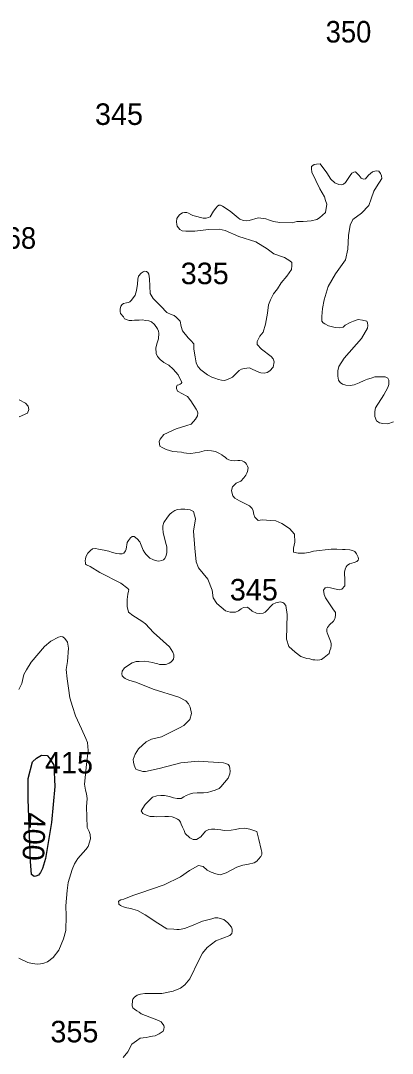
# Model space of a CAD drawing. Extents: x 445.4 to 500, y 8728.7 to 8784.
# Drawn here: x 480.04 to 482.81, y 8760.19 to 8767.86 of the extents above; entities that cross this region are included whole.
import ezdxf
from ezdxf.enums import TextEntityAlignment as Align

# ---------------------------------------------------------------- set-up
doc = ezdxf.new("R2010")
doc.units = 0
doc.header["$LTSCALE"] = 0.064
doc.layers.add('1', color=7, linetype='Continuous', lineweight=25)
doc.layers.add('2', color=7, linetype='Continuous', lineweight=13)
doc.layers.add('21', color=7, linetype='Continuous')
doc.layers.add('61', color=7, linetype='Continuous')

msp = doc.modelspace()

# ---------------------------------------------------------------- linework, layer by layer
at = {"layer": '1'}
msp.add_lwpolyline([(480.2984, 8762.1697), (480.2725, 8761.9025), (480.2283, 8761.6326), (480.2049, 8761.5599), (480.1919, 8761.5288), (480.1763, 8761.5106), (480.1555, 8761.5029), (480.1425, 8761.5003), (480.1243, 8761.5158), (480.1166, 8761.6118), (480.0984, 8762.0737), (480.0984, 8762.2294), (480.1321, 8762.3514), (480.1607, 8762.3799), (480.1971, 8762.4007), (480.2413, 8762.3981), (480.2569, 8762.3799), (480.2906, 8762.328)], close=True, dxfattribs=at)
at = {"layer": '2'}
for points in [[(481.7651, 8765.2695), (481.8151, 8765.2472), (481.8292, 8765.2417), (481.8537, 8765.2406), (481.8748, 8765.245), (481.8959, 8765.2561), (481.92, 8765.2845), (481.9269, 8765.3238), (481.9214, 8765.3454), (481.9055, 8765.3625), (481.8328, 8765.418), (481.801, 8765.4537), (481.8023, 8765.4748), (481.8222, 8765.5158), (481.846, 8765.5449), (481.8645, 8765.603), (481.8777, 8765.6863), (481.8859, 8765.7481), (481.9017, 8765.7837), (481.9229, 8765.8287), (481.952, 8765.8656), (481.9811, 8765.9106), (482.0221, 8765.9595), (482.0565, 8766.011), (482.0591, 8766.0387), (482.0591, 8766.0612), (482.0446, 8766.0744), (482.0036, 8766.0982), (481.9243, 8766.1268), (481.8753, 8766.1625), (481.792, 8766.2153), (481.6644, 8766.2539), (481.5625, 8766.2988), (481.5202, 8766.3093), (481.4395, 8766.3067), (481.3376, 8766.2948), (481.2702, 8766.2948), (481.2437, 8766.2961), (481.2278, 8766.308), (481.2067, 8766.3318), (481.204, 8766.3437), (481.2014, 8766.3635), (481.2053, 8766.3886), (481.2146, 8766.4045), (481.2252, 8766.4164), (481.2331, 8766.423), (481.2463, 8766.4309), (481.2609, 8766.4336), (481.2781, 8766.4336), (481.29, 8766.4296), (481.3085, 8766.419), (481.3244, 8766.4111), (481.3522, 8766.4032), (481.3813, 8766.3952), (481.3998, 8766.3913), (481.4223, 8766.3913), (481.4408, 8766.3966), (481.4527, 8766.4018), (481.4765, 8766.4428), (481.495, 8766.4653), (481.5056, 8766.4798), (481.5175, 8766.489), (481.5281, 8766.489), (481.544, 8766.4811), (481.6009, 8766.4441), (481.6604, 8766.3926), (481.6723, 8766.3847), (481.7001, 8766.3728), (481.7226, 8766.3715), (481.7411, 8766.3741), (481.8099, 8766.3926), (481.8649, 8766.3862), (481.8934, 8766.3774), (481.9241, 8766.3664), (481.9703, 8766.3598), (482.0625, 8766.3576), (482.0954, 8766.3664), (482.1437, 8766.3664), (482.203, 8766.3708), (482.2447, 8766.3818), (482.2645, 8766.3927), (482.3084, 8766.4344), (482.3184, 8766.4946), (482.3096, 8766.5232), (482.303, 8766.5495), (482.2679, 8766.6087), (482.2086, 8766.7337), (482.2064, 8766.7579), (482.2064, 8766.7754), (482.2064, 8766.7754), (482.2262, 8766.7908), (482.2438, 8766.7929), (482.2701, 8766.7951), (482.2701, 8766.7951), (482.3206, 8766.7293), (482.3492, 8766.6811), (482.3799, 8766.6526), (482.4084, 8766.6416), (482.4282, 8766.6394), (482.4436, 8766.6438), (482.459, 8766.657)], [(482.459, 8766.657), (482.4919, 8766.7074), (482.5051, 8766.725), (482.5204, 8766.7337), (482.5336, 8766.7359), (482.5336, 8766.7359), (482.56, 8766.7074), (482.5753, 8766.6877), (482.5929, 8766.6811), (482.6061, 8766.6833), (482.628, 8766.7118), (482.628, 8766.7118), (482.6588, 8766.7359), (482.6588, 8766.7359), (482.6851, 8766.7425), (482.7049, 8766.7403), (482.7181, 8766.7228), (482.7247, 8766.7052), (482.729, 8766.6855), (482.6895, 8766.6241), (482.6676, 8766.5912), (482.65, 8766.5341), (482.6324, 8766.4859), (482.5775, 8766.4288), (482.5139, 8766.3806), (482.4919, 8766.3397), (482.4809, 8766.2629), (482.4765, 8766.1598), (482.4589, 8766.0809), (482.3843, 8765.9778), (482.3294, 8765.8835), (482.3007, 8765.7856), (482.2875, 8765.7198), (482.2831, 8765.6605), (482.2823, 8765.627), (482.2928, 8765.6144), (482.3054, 8765.606), (482.3306, 8765.5913), (482.3811, 8765.5787), (482.4126, 8765.5766), (482.4399, 8765.5808), (482.4567, 8765.5955), (482.4925, 8765.6165), (482.5177, 8765.627), (482.5534, 8765.6375), (482.5849, 8765.6333), (482.6165, 8765.627), (482.6228, 8765.6144), (482.6249, 8765.5934), (482.6207, 8765.5745), (482.5765, 8765.4969), (482.4483, 8765.352), (482.4084, 8765.2896), (482.4021, 8765.2581), (482.4021, 8765.2183), (482.4063, 8765.1868), (482.4189, 8765.17), (482.4357, 8765.1574), (482.461, 8765.1511), (482.4925, 8765.1469), (482.5219, 8765.1532), (482.5597, 8765.1679), (482.5976, 8765.1847), (482.6207, 8765.1952), (482.648, 8765.2036), (482.6753, 8765.212), (482.7027, 8765.212), (482.7258, 8765.212), (482.7531, 8765.212), (482.772, 8765.2036), (482.7804, 8765.1889), (482.7804, 8765.1553), (482.772, 8765.1322), (482.7426, 8765.0797), (482.6816, 8764.981), (482.6774, 8764.9537), (482.6753, 8764.918), (482.6879, 8764.8866), (482.7111, 8764.8719), (482.7363, 8764.8656), (482.7741, 8764.8635), (482.8141, 8764.8782)], [(481.0794, 8764.7501), (481.1075, 8764.7829), (481.199, 8764.825), (481.2788, 8764.8508), (481.3108, 8764.8619), (481.344, 8764.8974), (481.357, 8764.9235), (481.3594, 8764.9424), (481.357, 8764.9554), (481.3475, 8764.9732), (481.3084, 8765.0335), (481.2835, 8765.0667), (481.2361, 8765.0915), (481.2184, 8765.0998), (481.2089, 8765.1069), (481.2018, 8765.1247), (481.203, 8765.1389), (481.2077, 8765.1495), (481.2196, 8765.1542), (481.229, 8765.1578), (481.2373, 8765.1625), (481.2421, 8765.1696), (481.2145, 8765.228), (481.1781, 8765.2705), (481.1448, 8765.2986), (481.1081, 8765.3186), (481.0792, 8765.3409), (481.0603, 8765.3631), (481.0514, 8765.3864), (481.047, 8765.4275), (481.0581, 8765.4642), (481.0683, 8765.496), (481.0694, 8765.5371), (481.0683, 8765.5516), (481.0605, 8765.5693), (481.0372, 8765.6016), (481.0161, 8765.6205), (480.9949, 8765.6293), (480.9716, 8765.6316), (480.9482, 8765.6349), (480.9237, 8765.6338), (480.8904, 8765.6327), (480.8692, 8765.6316), (480.8503, 8765.6305), (480.8155, 8765.6443), (480.8066, 8765.6576), (480.7854, 8765.6821), (480.7832, 8765.6976), (480.7832, 8765.7154), (480.7876, 8765.7365), (480.7988, 8765.7487), (480.8088, 8765.7576), (480.8299, 8765.7632), (480.8444, 8765.7654), (480.8544, 8765.7709), (480.8655, 8765.7787), (480.8822, 8765.8009), (480.8933, 8765.8198), (480.9055, 8765.8543), (480.9111, 8765.902), (480.9147, 8765.9382), (480.9203, 8765.9604), (480.9392, 8765.9826), (480.9537, 8765.9938), (480.9648, 8765.9971), (480.9792, 8765.996), (480.9892, 8765.9882), (480.997, 8765.976), (481.0004, 8765.9404), (481.007, 8765.8304), (481.0282, 8765.7941), (481.0849, 8765.7363), (481.1305, 8765.6908), (481.1628, 8765.6763), (481.1839, 8765.6674), (481.1995, 8765.6552), (481.2284, 8765.6252), (481.2362, 8765.5875), (481.2473, 8765.5541), (481.2876, 8765.5023), (481.3077, 8765.4823), (481.3299, 8765.4579), (481.3299, 8765.4179), (481.341, 8765.3612), (481.3491, 8765.3161), (481.3602, 8765.2884), (481.3825, 8765.265), (481.4314, 8765.2261), (481.4648, 8765.2095), (481.487, 8765.2017), (481.5137, 8765.1917), (481.536, 8765.1884), (481.5582, 8765.1861), (481.5816, 8765.1917), (481.6171, 8765.2095), (481.6683, 8765.2595), (481.6839, 8765.2684), (481.7039, 8765.275), (481.725, 8765.2772), (481.7439, 8765.2784), (481.7651, 8765.2695)], [(480.0328, 8764.9162), (480.0929, 8764.9434), (480.1038, 8764.9707), (480.0983, 8764.9952), (480.0792, 8765.017), (480.0328, 8765.0416)], [(482.3641, 8763.4885), (482.3248, 8763.5475), (482.3092, 8763.5713), (482.3041, 8763.5837), (482.2999, 8763.5961), (482.2941, 8763.6286), (482.3079, 8763.6448), (482.3241, 8763.6494), (482.3472, 8763.6448), (482.3772, 8763.6379), (482.4142, 8763.6309), (482.4142, 8763.6309), (482.4304, 8763.6355), (482.4535, 8763.6586), (482.4528, 8763.699), (482.45, 8763.7613), (482.4555, 8763.7834), (482.4639, 8763.8001), (482.4708, 8763.8097), (482.4888, 8763.8222), (482.5041, 8763.8277), (482.5221, 8763.8333), (482.5415, 8763.8402), (482.5526, 8763.8513), (482.554, 8763.8596), (482.5526, 8763.872), (482.5484, 8763.8831), (482.5401, 8763.8983), (482.5276, 8763.915), (482.5096, 8763.9233), (482.4916, 8763.926), (482.4569, 8763.9288), (482.4348, 8763.9302), (482.3946, 8763.933), (482.3516, 8763.933), (482.2196, 8763.9173), (482.1947, 8763.909), (482.1545, 8763.9035), (482.1295, 8763.9021), (482.1074, 8763.9021), (482.0721, 8763.9086), (482.0721, 8763.9391), (482.0823, 8763.983), (482.0789, 8764.0439), (482.0416, 8764.0845), (481.9841, 8764.1217), (481.94, 8764.142), (481.9028, 8764.1454), (481.8384, 8764.1488), (481.808, 8764.1454), (481.808, 8764.1454), (481.7843, 8764.1691), (481.7775, 8764.1894), (481.7707, 8764.2165), (481.7639, 8764.2334), (481.7436, 8764.2537), (481.6691, 8764.2909), (481.6352, 8764.3112), (481.6217, 8764.3281), (481.6149, 8764.345), (481.6115, 8764.3687), (481.6183, 8764.3958), (481.6454, 8764.4228), (481.6802, 8764.4362), (481.7026, 8764.462), (481.7161, 8764.4811), (481.7239, 8764.4957), (481.7295, 8764.5102), (481.734, 8764.5371), (481.7295, 8764.5495), (481.7217, 8764.5629), (481.7138, 8764.573), (481.7037, 8764.582), (481.6903, 8764.5876), (481.6723, 8764.591), (481.6588, 8764.5898), (481.6319, 8764.5887), (481.6094, 8764.591), (481.5904, 8764.5954), (481.5758, 8764.6044), (481.5645, 8764.6156), (481.5511, 8764.6235), (481.5376, 8764.6336), (481.5208, 8764.6425), (481.5062, 8764.6504), (481.4916, 8764.6571), (481.4613, 8764.6638), (481.4287, 8764.6649), (481.4074, 8764.6616), (481.3726, 8764.6537), (481.3401, 8764.6481), (481.3075, 8764.6425), (481.275, 8764.6448), (481.2559, 8764.6481), (481.2379, 8764.6537), (481.1755, 8764.6587), (481.1239, 8764.6727), (481.0958, 8764.6868), (481.077, 8764.6962), (481.0723, 8764.7313), (481.0794, 8764.7501)], [(480.8111, 8763.9025), (480.8239, 8763.9201), (480.8286, 8763.9328), (480.835, 8763.9806), (480.8446, 8763.9965), (480.8589, 8764.0156), (480.8717, 8764.0267), (480.8876, 8764.0267), (480.8876, 8764.0267), (480.9099, 8764.0092), (480.9291, 8763.9869), (480.953, 8763.9248), (480.9673, 8763.9041), (480.9769, 8763.893), (480.9769, 8763.893), (481.004, 8763.8643), (481.0247, 8763.8548), (481.0422, 8763.8468), (481.055, 8763.8452), (481.0693, 8763.842), (481.0932, 8763.8468), (481.106, 8763.8532), (481.114, 8763.8627), (481.1251, 8763.885), (481.1299, 8763.9073), (481.1299, 8763.9503), (481.1203, 8763.9853), (481.1037, 8764.056), (481.099, 8764.0863), (481.099, 8764.1054), (481.1069, 8764.1293), (481.134, 8764.1707), (481.1532, 8764.1914), (481.1659, 8764.2041), (481.1898, 8764.22), (481.2089, 8764.228), (481.2328, 8764.2296), (481.2647, 8764.2296), (481.3046, 8764.2248), (481.3285, 8764.2121), (481.3428, 8764.1579), (481.3286, 8764.0647), (481.3381, 8763.939), (481.3477, 8763.8387), (481.3652, 8763.7925), (481.4338, 8763.7097), (481.4673, 8763.6285), (481.4736, 8763.5696), (481.5028, 8763.5286), (481.565, 8763.4745), (481.6016, 8763.465), (481.6415, 8763.465), (481.6638, 8763.4745), (481.6829, 8763.4888), (481.7005, 8763.4984), (481.726, 8763.5), (481.7403, 8763.4936), (481.7642, 8763.4713), (481.7961, 8763.457), (481.8216, 8763.4538), (481.8455, 8763.457), (481.8614, 8763.465), (481.9188, 8763.5239), (481.9396, 8763.5334), (481.9523, 8763.5366), (481.973, 8763.5414), (481.9922, 8763.5366), (482.0001, 8763.5302), (482.0145, 8763.5127), (482.0246, 8763.4464), (482.019, 8763.2642), (482.0359, 8763.2082), (482.0836, 8763.1662), (482.1256, 8763.1353), (482.1712, 8763.1204), (482.1919, 8763.1162), (482.2147, 8763.111), (482.2313, 8763.109), (482.2499, 8763.1069), (482.2665, 8763.109), (482.2799, 8763.1131), (482.3007, 8763.1266), (482.3359, 8763.1566), (482.3421, 8763.1793), (482.3483, 8763.1969), (482.3504, 8763.2155), (482.3504, 8763.2311), (482.3462, 8763.2497), (482.3265, 8763.2983), (482.3224, 8763.3107), (482.3193, 8763.32), (482.3183, 8763.3304), (482.3193, 8763.3397), (482.3234, 8763.349), (482.339, 8763.3707), (482.3683, 8763.3964), (482.3786, 8763.414), (482.3817, 8763.4254), (482.3849, 8763.4419), (482.3828, 8763.4626), (482.3641, 8763.4885)], [(481.4657, 8762.1341), (481.4887, 8762.1417), (481.5193, 8762.1545), (481.532, 8762.1672), (481.587, 8762.2301), (481.5982, 8762.262), (481.5998, 8762.2826), (481.5982, 8762.3033), (481.595, 8762.3209), (481.5854, 8762.332), (481.5679, 8762.34), (481.5504, 8762.3447), (481.3623, 8762.3575), (481.2332, 8762.3447), (481.0722, 8762.3033), (480.9723, 8762.281), (480.9516, 8762.281), (480.9118, 8762.2921), (480.899, 8762.2985), (480.891, 8762.316), (480.8878, 8762.3272), (480.8831, 8762.3495), (480.8799, 8762.3702), (480.8942, 8762.41), (480.9181, 8762.4482), (480.9771, 8762.5007), (481.017, 8762.5198), (481.0903, 8762.5389), (481.2242, 8762.6042), (481.2561, 8762.6217), (481.3011, 8762.6658), (481.3123, 8762.712), (481.3043, 8762.7581), (481.2916, 8762.7836), (481.2709, 8762.8043), (481.2183, 8762.8314), (481.0286, 8762.8919), (480.8995, 8762.9428), (480.8548, 8762.9556), (480.8341, 8762.9635), (480.8198, 8762.9715), (480.8102, 8762.9794), (480.8102, 8762.9794), (480.799, 8762.9922), (480.7943, 8763.0049), (480.7974, 8763.0256), (480.815, 8763.0495), (480.8724, 8763.0877), (480.9011, 8763.0968), (480.9234, 8763.0983), (480.9648, 8763.0999), (480.9967, 8763.0952), (481.0222, 8763.0904), (481.0397, 8763.0856), (481.0525, 8763.0824), (481.0636, 8763.0792), (481.0748, 8763.0761), (481.0955, 8763.0745), (481.1051, 8763.0745), (481.1194, 8763.0761), (481.1306, 8763.0777), (481.1481, 8763.0856), (481.1593, 8763.0936), (481.1688, 8763.1015), (481.1784, 8763.1143), (481.1832, 8763.1318), (481.1832, 8763.1461), (481.1736, 8763.1668), (481.1497, 8763.2066), (481.0318, 8763.3117), (480.9712, 8763.3776), (480.9441, 8763.3967), (480.8771, 8763.4381), (480.8452, 8763.4652), (480.8341, 8763.5066), (480.8341, 8763.5591), (480.8389, 8763.5974), (480.8452, 8763.6212), (480.8468, 8763.6292), (480.8405, 8763.6403), (480.7879, 8763.6786), (480.6316, 8763.7582), (480.5593, 8763.8038), (480.5337, 8763.815), (480.5258, 8763.8213), (480.5242, 8763.8325), (480.5226, 8763.842), (480.5258, 8763.8627), (480.5306, 8763.8803), (480.5417, 8763.9025), (480.5624, 8763.9217), (480.5784, 8763.9344), (480.5991, 8763.9376), (480.623, 8763.9328), (480.6645, 8763.9248), (480.6995, 8763.9169), (480.7266, 8763.9073), (480.7553, 8763.901), (480.7792, 8763.8962), (480.7983, 8763.8978), (480.8111, 8763.9025)], [(480.0304, 8760.8941), (480.0976, 8760.8623), (480.1278, 8760.8526), (480.1677, 8760.849), (480.1919, 8760.8514), (480.2148, 8760.855), (480.2426, 8760.8671), (480.2849, 8760.8972), (480.3271, 8760.9527), (480.361, 8761.036), (480.378, 8761.0985), (480.3816, 8761.2083), (480.3792, 8761.2831), (480.3888, 8761.3965), (480.3973, 8761.4565), (480.4251, 8761.5518), (480.4444, 8761.594), (480.4673, 8761.6326), (480.5289, 8761.7014), (480.5448, 8761.724), (480.5617, 8761.7807), (480.5593, 8761.8133), (480.5533, 8761.8338), (480.5388, 8761.8639), (480.5364, 8761.9424), (480.5339, 8762.0184), (480.5388, 8762.0799), (480.5339, 8762.1132), (480.5242, 8762.1409), (480.5182, 8762.1856), (480.5327, 8762.3328), (480.5447, 8762.4373), (480.5399, 8762.4952), (480.5278, 8762.5254), (480.4964, 8762.5978), (480.4517, 8762.6943), (480.4284, 8762.7627), (480.4091, 8762.8278), (480.3983, 8762.9002), (480.3898, 8762.9678), (480.3813, 8763.0373), (480.391, 8763.0964), (480.3982, 8763.1977), (480.3922, 8763.24), (480.3705, 8763.2677), (480.356, 8763.2798), (480.3427, 8763.2822), (480.3246, 8763.2774), (480.2666, 8763.2484), (480.2207, 8763.2086), (480.1216, 8763.0916), (480.0878, 8763.0348), (480.0667, 8763.0005), (480.051, 8762.9329), (480.0293, 8762.8895)], [(481.4642, 8761.1863), (481.3961, 8761.1685), (481.3135, 8761.1339), (481.261, 8761.1149), (481.2364, 8761.1093), (481.2219, 8761.1071), (481.204, 8761.106), (481.1817, 8761.1082), (481.1308, 8761.1119), (481.0626, 8761.1532), (480.9688, 8761.2156), (480.913, 8761.248), (480.8783, 8761.258), (480.8627, 8761.2625), (480.8325, 8761.2681), (480.808, 8761.2737), (480.7957, 8761.2803), (480.7845, 8761.2848), (480.7733, 8761.2937), (480.7722, 8761.3027), (480.7711, 8761.3138), (480.7756, 8761.3205), (480.7879, 8761.3272), (480.8102, 8761.3328), (480.8783, 8761.3596), (480.9286, 8761.3752), (481.1097, 8761.4374), (481.2326, 8761.4988), (481.2985, 8761.5445), (481.3649, 8761.5806), (481.4002, 8761.5735), (481.4308, 8761.5476), (481.4591, 8761.5335), (481.4945, 8761.5194), (481.5275, 8761.5123), (481.5699, 8761.5264), (481.65, 8761.5688), (481.6948, 8761.5853), (481.7372, 8761.5924), (481.7796, 8761.6018), (481.7985, 8761.6135), (481.8103, 8761.63), (481.8293, 8761.6499), (481.8362, 8761.6625), (481.835, 8761.6797), (481.8304, 8761.7003), (481.8144, 8761.776), (481.7994, 8761.8345), (481.7466, 8761.8506), (481.7064, 8761.8586), (481.6731, 8761.8575), (481.6398, 8761.8494), (481.6077, 8761.8437), (481.556, 8761.8426), (481.5308, 8761.846), (481.5055, 8761.8494), (481.486, 8761.8529), (481.4619, 8761.8529), (481.4424, 8761.8494), (481.4171, 8761.8357), (481.3827, 8761.7944), (481.3507, 8761.7762), (481.3392, 8761.775), (481.3254, 8761.775), (481.3002, 8761.7865), (481.2669, 8761.8186), (481.2577, 8761.8427), (481.2462, 8761.8656), (481.237, 8761.8886), (481.2313, 8761.9035), (481.2221, 8761.9184), (481.2095, 8761.9264), (481.1888, 8761.9356), (481.1704, 8761.9425), (481.1429, 8761.9459), (481.1153, 8761.9471), (481.0522, 8761.9436), (481.035, 8761.9448), (481.0051, 8761.9448), (480.9833, 8761.954), (480.9509, 8761.9686), (480.9509, 8761.9686), (480.9381, 8761.989), (480.9381, 8761.989), (480.9687, 8762.0348), (481.0222, 8762.0883), (481.0554, 8762.0984), (481.0859, 8762.101), (481.1114, 8762.101), (481.1497, 8762.0934), (481.1803, 8762.0857), (481.2057, 8762.0806), (481.2363, 8762.0806), (481.2567, 8762.0908), (481.2746, 8762.101), (481.2975, 8762.1112), (481.323, 8762.1188), (481.3561, 8762.1214), (481.402, 8762.1214), (481.4326, 8762.1239), (481.4657, 8762.1341)], [(480.8043, 8760.1565), (480.8389, 8760.1966), (480.8702, 8760.2547), (480.9048, 8760.2803), (480.9328, 8760.2982), (480.9752, 8760.3037), (480.9975, 8760.3093), (481.0232, 8760.3127), (481.0444, 8760.316), (481.0724, 8760.3305), (481.1029, 8760.3512), (481.1085, 8760.3646), (481.1096, 8760.3802), (481.1073, 8760.3925), (481.0872, 8760.4193), (481.0671, 8760.4305), (480.9398, 8760.4807), (480.9242, 8760.4918), (480.9063, 8760.503), (480.8884, 8760.5141), (480.8784, 8760.5253), (480.8728, 8760.5398), (480.8739, 8760.5818), (480.8773, 8760.5896), (480.8896, 8760.603), (480.9086, 8760.6175), (480.9343, 8760.6264), (480.9667, 8760.6309), (481.0024, 8760.632), (481.0348, 8760.6309), (481.0672, 8760.6309), (481.0918, 8760.632), (481.1766, 8760.6476), (481.2314, 8760.67), (481.2638, 8760.6956), (481.3006, 8760.7391), (481.3688, 8760.8786), (481.3939, 8760.9308), (481.4296, 8760.9732), (481.4944, 8761.0223), (481.5983, 8761.0614), (481.6128, 8761.077), (481.6161, 8761.0926), (481.615, 8761.1082), (481.6106, 8761.1227), (481.5826, 8761.1562), (481.5547, 8761.1796), (481.51, 8761.1919), (481.4866, 8761.1919), (481.4642, 8761.1863)]]:
    msp.add_lwpolyline(points, dxfattribs=at)

# ---------------------------------------------------------------- texts
at = {"layer": '21', "width": 0.95}
for s, p in [('350', (482.3109, 8767.6964)), ('368', (479.8192, 8766.1641))]:
    msp.add_text(s, height=0.16, dxfattribs=at).set_placement(p)
at = {"layer": '21'}
for s, p in [('345', (480.5957, 8767.0841)), ('335', (481.2331, 8765.9009)), ('345', (481.5982, 8763.551)), ('415', (480.2242, 8762.2657)), ('355', (480.2642, 8760.2677))]:
    msp.add_text(s, height=0.16, dxfattribs=at).set_placement(p)
at = {"layer": '61'}
msp.add_text('400', height=0.16, rotation=267.675, dxfattribs=at).set_placement((480.0639, 8761.799), align=Align.CENTER)

doc.saveas('drawing.dxf')
